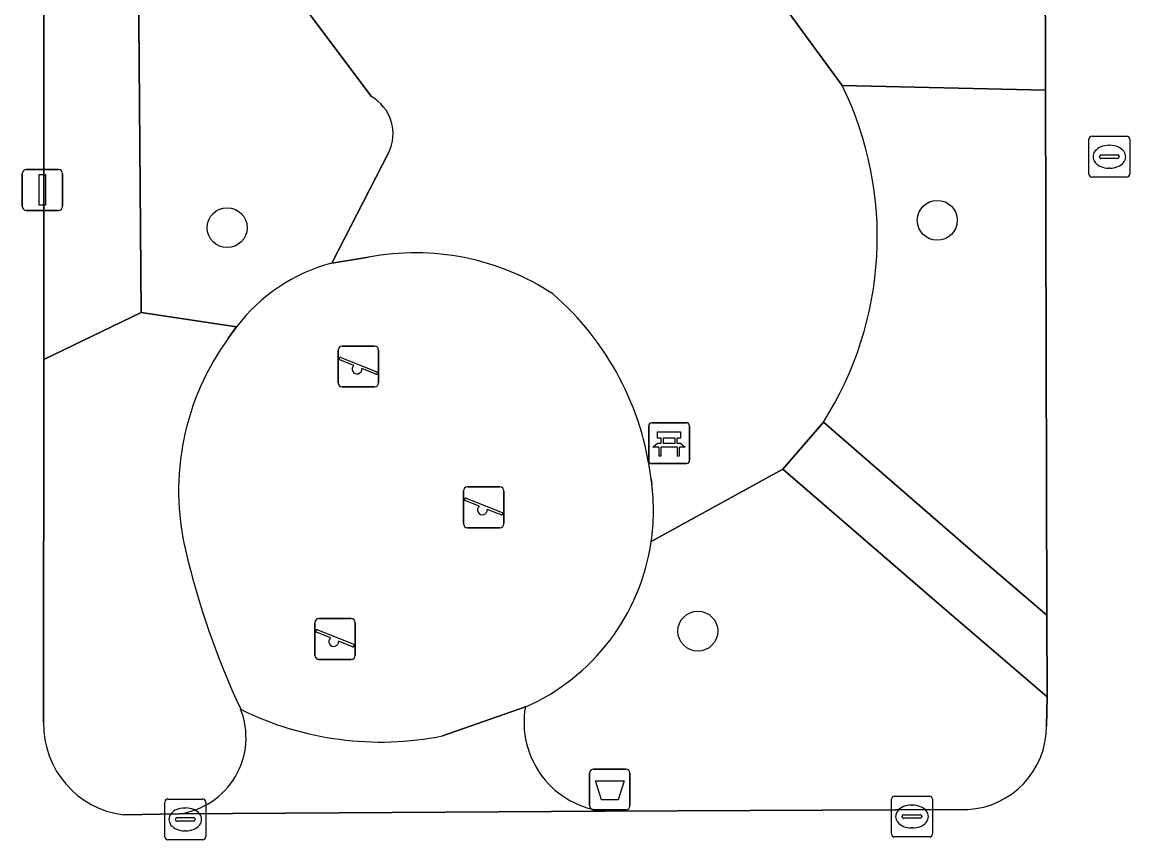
# Model space of a CAD drawing. Extents: x 160732 to 162107, y 387428 to 388479.
# Drawn here: x 161220.25 to 161247.38, y 387869.3 to 387889.33 of the extents above; entities that cross this region are included whole.
import ezdxf

# ---------------------------------------------------------------- set-up
doc = ezdxf.new("R2010")
doc.units = 0
for name, color, linetype in [('IMGEO_Afvalbak', 7, 'Continuous'), ('IMGEO_Bank', 7, 'Continuous'), ('IMGEO_Boom', 7, 'Continuous'), ('IMGEO_Brandkraan', 7, 'Continuous'), ('IMGEO_Groenvoorziening', 7, 'Continuous'), ('IMGEO_Kolk', 7, 'Continuous'), ('IMGEO_Lichtmast', 7, 'Continuous'), ('IMGEO_Speelvoorziening', 7, 'Continuous'), ('IMGEO_Terreindeel_zand', 7, 'Continuous'), ('IMGEO_Voetpad_open', 7, 'Continuous')]:
    doc.layers.add(name, color=color, linetype=linetype)

msp = doc.modelspace()

# ---------------------------------------------------------------- linework, layer by layer
at = {"layer": 'IMGEO_Afvalbak'}
for p, q in [((161234.147, 387870.137), (161234.147, 387870.937)), ((161234.147, 387870.937), (161234.147, 387870.137)), ((161234.247, 387871.037), (161235.037, 387871.037)), ((161235.037, 387871.037), (161234.247, 387871.037)), ((161235.137, 387870.937), (161235.137, 387870.137)), ((161235.137, 387870.137), (161235.137, 387870.937)), ((161235.037, 387870.037), (161234.247, 387870.037)), ((161234.247, 387870.037), (161235.037, 387870.037))]:
    msp.add_line(p, q, dxfattribs=at)
msp.add_lwpolyline([(161234.29, 387870.751), (161234.994, 387870.751), (161234.845, 387870.281), (161234.439, 387870.281), (161234.29, 387870.751)], dxfattribs=at)
for centre, start, end in [((161234.247, 387870.937), 90, 180), ((161234.247, 387870.937), 90, 180), ((161235.037, 387870.937), 0, 90), ((161235.037, 387870.937), 360, 90), ((161234.247, 387870.137), 180, 270), ((161234.247, 387870.137), 180, 270), ((161235.037, 387870.137), 270, 0), ((161235.037, 387870.137), 270, 0)]:
    msp.add_arc(centre, 0.1, start, end, dxfattribs=at)
at = {"layer": 'IMGEO_Bank'}
for p, q in [((161235.595, 387878.595), (161235.595, 387879.436)), ((161235.595, 387879.436), (161235.595, 387878.595)), ((161235.67, 387879.52), (161236.511, 387879.52)), ((161236.511, 387879.52), (161235.67, 387879.52)), ((161236.595, 387879.445), (161236.595, 387878.604)), ((161236.595, 387878.604), (161236.595, 387879.445)), ((161235.904, 387879.026), (161235.904, 387879.132)), ((161235.948, 387879.132), (161235.948, 387879.026)), ((161236.236, 387879.138), (161235.954, 387879.138)), ((161236.242, 387879.026), (161236.242, 387879.132)), ((161236.286, 387879.132), (161236.286, 387879.026)), ((161236.292, 387878.918), (161235.899, 387878.918)), ((161235.954, 387879.02), (161236.236, 387879.02)), ((161236.52, 387878.52), (161235.679, 387878.52)), ((161235.679, 387878.52), (161236.52, 387878.52))]:
    msp.add_line(p, q, dxfattribs=at)
for points in [[(161235.898, 387879.138), (161235.812, 387879.138), (161235.812, 387879.299), (161236.375, 387879.299), (161236.375, 387879.138), (161236.292, 387879.138)], [(161235.842, 387878.918), (161235.7, 387878.918), (161235.812, 387879.02), (161235.898, 387879.02)], [(161235.892, 387878.911), (161235.892, 387878.704), (161235.849, 387878.704), (161235.849, 387878.911)], [(161236.292, 387879.02), (161236.375, 387879.02), (161236.487, 387878.918), (161236.348, 387878.918)], [(161236.342, 387878.911), (161236.342, 387878.704), (161236.298, 387878.704), (161236.298, 387878.911)]]:
    msp.add_lwpolyline(points, dxfattribs=at)
for centre, radius, start, end in [((161235.673, 387879.442), 0.0779, 92.4484, 184.2845), ((161235.673, 387879.442), 0.0779, 92.4484, 184.2845), ((161236.517, 387879.442), 0.0779, 2.4484, 94.2845), ((161236.517, 387879.442), 0.0779, 2.4484, 94.2845), ((161235.897, 387879.131), 0.00671, 2.8957, 87.1043), ((161235.954, 387879.131), 0.00671, 92.8957, 177.1043), ((161236.236, 387879.131), 0.00671, 2.8957, 87.1043), ((161236.293, 387879.131), 0.00671, 92.8957, 177.1043), ((161235.842, 387878.911), 0.00671, 2.8957, 87.1043), ((161235.899, 387878.911), 0.00671, 92.8957, 177.1043), ((161235.897, 387879.027), 0.00671, 272.8957, 357.1043), ((161235.954, 387879.027), 0.00671, 182.8957, 267.1043), ((161236.236, 387879.027), 0.00671, 272.8957, 357.1043), ((161236.293, 387879.027), 0.00671, 182.8957, 267.1043), ((161236.291, 387878.911), 0.00671, 2.8957, 87.1043), ((161236.348, 387878.911), 0.00671, 92.8957, 177.1043), ((161235.673, 387878.598), 0.0779, 182.4484, 274.2845), ((161235.673, 387878.598), 0.0779, 182.4484, 274.2845), ((161236.517, 387878.598), 0.0779, 272.4484, 4.2845), ((161236.517, 387878.598), 0.0779, 272.4484, 4.2845)]:
    msp.add_arc(centre, radius, start, end, dxfattribs=at)
at = {"layer": 'IMGEO_Boom'}
for centre in [(161225.272, 387884.297), (161242.663, 387884.477), (161236.799, 387874.415)]:
    msp.add_circle(centre, 0.489, dxfattribs=at)
at = {"layer": 'IMGEO_Brandkraan'}
for p, q in [((161246.377, 387885.609), (161246.377, 387886.461)), ((161246.452, 387886.535), (161247.304, 387886.535)), ((161247.378, 387886.461), (161247.378, 387885.609)), ((161246.865, 387886.315), (161246.89, 387886.315)), ((161246.636, 387886.029), (161246.636, 387886.041)), ((161247.074, 387885.992), (161246.676, 387885.992)), ((161246.679, 387886.078), (161247.077, 387886.078)), ((161247.12, 387886.041), (161247.12, 387886.029)), ((161246.888, 387885.755), (161246.863, 387885.755)), ((161247.304, 387885.535), (161246.452, 387885.535))]:
    msp.add_line(p, q, dxfattribs=at)
for points in [[(161246.377, 387885.609), (161246.377, 387886.461)], [(161246.452, 387886.535), (161247.304, 387886.535)], [(161247.378, 387886.461), (161247.378, 387885.609)], [(161247.304, 387885.535), (161246.452, 387885.535)]]:
    msp.add_lwpolyline(points, dxfattribs=at)
for centre, radius, start, end in [((161246.454, 387886.459), 0.0765, 91.552, 178.448), ((161246.454, 387886.459), 0.0765, 91.552, 178.448), ((161247.302, 387886.459), 0.0765, 1.552, 88.448), ((161247.302, 387886.459), 0.0765, 1.552, 88.448), ((161246.676, 387886.038), 0.0403, 85.8775, 175.7526), ((161246.673, 387886.028), 0.0366, 178.938, 274.7102), ((161247.077, 387886.035), 0.043, 264.8664, 352.4533), ((161247.081, 387886.04), 0.0386, 1.7309, 96.639), ((161246.454, 387885.611), 0.0765, 181.552, 268.448), ((161246.454, 387885.611), 0.0765, 181.552, 268.448), ((161247.302, 387885.611), 0.0765, 271.552, 358.448), ((161247.302, 387885.611), 0.0765, 271.552, 358.448)]:
    msp.add_arc(centre, radius, start, end, dxfattribs=at)
for centre, major_axis, ratio, start_param, end_param in [((161246.864, 387886.035), (-0.387, 0.002), 0.722429, 4.712389, 7.853982), ((161246.889, 387886.035), (-0.39, 0.002), 0.717154, 1.570796, 4.712389)]:
    msp.add_ellipse(centre, major_axis=major_axis, ratio=ratio, start_param=start_param, end_param=end_param, dxfattribs=at)
at = {"layer": 'IMGEO_Groenvoorziening'}
for points in [[(161240.682, 387896.933), (161240.986, 387899.757), (161241.077, 387901.956), (161240.127, 387904.265), (161239.44, 387903.603), (161238.663, 387902.236), (161236.891, 387904.22), (161232.907, 387904.48), (161225.505, 387904.108), (161224.635, 387903.147), (161224.131, 387897.055), (161225.127, 387894.338), (161225.468, 387892.689), (161225.675, 387891.688), (161228.797, 387887.514)], [(161238.111, 387890.815), (161240.334, 387887.782), (161245.315, 387887.664), (161245.278, 387902.143)], [(161228.797, 387887.514), (161225.675, 387891.688), (161225.468, 387892.689), (161223.077, 387893.453), (161223.169, 387882.216), (161225.501, 387881.868)], [(161240.334, 387887.782), (161238.111, 387890.815)], [(161245.315, 387887.664), (161240.334, 387887.782)], [(161239.873, 387879.532), (161243.598, 387876.301), (161245.348, 387874.802), (161245.315, 387887.664)], [(161229.225, 387886.127), (161227.832, 387883.43), (161228.736, 387883.572)], [(161227.832, 387883.43), (161229.225, 387886.127)], [(161225.309, 387881.595), (161225.501, 387881.868), (161223.169, 387882.216), (161220.78, 387881.071), (161220.778, 387872.175)], [(161235.657, 387876.608), (161238.878, 387878.384), (161239.873, 387879.532)], [(161245.338, 387872.09), (161245.356, 387872.804), (161242.897, 387874.915), (161238.878, 387878.384), (161235.657, 387876.608)], [(161235.653, 387878.141), (161235.669, 387878.028)], [(161222.73, 387869.918), (161224.101, 387869.942)], [(161234.524, 387870.002), (161243.407, 387870.046)]]:
    msp.add_lwpolyline(points, dxfattribs=at)
msp.add_lwpolyline([(161223.077, 387893.453), (161222.731, 387893.564), (161220.784, 387894.177), (161220.78, 387881.071), (161223.169, 387882.216)], close=True, dxfattribs=at)
for centre, radius, start, end in [((161232.731, 387884.069), 8.462, 327.5754, 26.028), ((161232.731, 387884.069), 8.462, 327.5754, 26.028), ((161228.281, 387886.595), 1.053, 333.6024, 60.6959), ((161228.281, 387886.595), 1.053, 333.6024, 60.6959), ((161229.885, 387877.558), 6.123, 56.6584, 100.8194), ((161228.953, 387879.236), 4.341, 104.9695, 142.6825), ((161228.581, 387877.295), 7.122, 6.8184, 49.0296), ((161230.403, 387877.855), 6.32, 143.7193, 193.2491), ((161230.436, 387877.362), 5.276, 351.7811, 7.2505), ((161230.463, 387877.362), 5.249, 293.7312, 351.7411), ((161243.49, 387880.879), 19.75, 193.0853, 205.0916), ((161234.729, 387872.179), 2.187, 170.0444, 264.6297), ((161223.851, 387871.81), 1.884, 277.6312, 21.5864), ((161223.004, 387872.127), 2.226, 178.7773, 262.9335), ((161243.295, 387872.086), 2.043, 273.1499, 0.1068)]:
    msp.add_arc(centre, radius, start, end, dxfattribs=at)
at = {"layer": 'IMGEO_Kolk'}
for p, q in [((161241.617, 387870.373), (161242.469, 387870.373)), ((161223.746, 387869.377), (161223.746, 387870.229)), ((161223.821, 387870.303), (161224.673, 387870.303)), ((161224.747, 387870.229), (161224.747, 387869.377)), ((161241.542, 387869.447), (161241.542, 387870.299)), ((161242.03, 387870.153), (161242.055, 387870.153)), ((161242.543, 387870.299), (161242.543, 387869.447)), ((161224.048, 387869.846), (161224.446, 387869.846)), ((161224.234, 387870.083), (161224.259, 387870.083)), ((161241.801, 387869.867), (161241.801, 387869.879)), ((161242.239, 387869.83), (161241.841, 387869.83)), ((161241.844, 387869.916), (161242.242, 387869.916)), ((161242.285, 387869.879), (161242.285, 387869.867)), ((161224.005, 387869.797), (161224.005, 387869.809)), ((161224.443, 387869.76), (161224.045, 387869.76)), ((161224.489, 387869.809), (161224.489, 387869.797)), ((161242.053, 387869.593), (161242.028, 387869.593)), ((161224.673, 387869.303), (161223.821, 387869.303)), ((161224.257, 387869.523), (161224.232, 387869.523)), ((161242.469, 387869.373), (161241.617, 387869.373))]:
    msp.add_line(p, q, dxfattribs=at)
for points in [[(161241.617, 387870.373), (161242.469, 387870.373)], [(161223.746, 387869.377), (161223.746, 387870.229)], [(161223.821, 387870.303), (161224.673, 387870.303)], [(161224.747, 387870.229), (161224.747, 387869.377)], [(161241.542, 387869.447), (161241.542, 387870.299)], [(161242.543, 387870.299), (161242.543, 387869.447)], [(161224.673, 387869.303), (161223.821, 387869.303)], [(161242.469, 387869.373), (161241.617, 387869.373)]]:
    msp.add_lwpolyline(points, dxfattribs=at)
for centre, radius, start, end in [((161241.619, 387870.297), 0.0765, 91.552, 178.448), ((161241.619, 387870.297), 0.0765, 91.552, 178.448), ((161242.467, 387870.297), 0.0765, 1.552, 88.448), ((161242.467, 387870.297), 0.0765, 1.552, 88.448), ((161223.823, 387870.227), 0.0765, 91.552, 178.448), ((161223.823, 387870.227), 0.0765, 91.552, 178.448), ((161224.671, 387870.227), 0.0765, 1.552, 88.448), ((161224.671, 387870.227), 0.0765, 1.552, 88.448), ((161224.045, 387869.806), 0.0403, 85.8775, 175.7526), ((161224.45, 387869.808), 0.0386, 1.7309, 96.639), ((161241.841, 387869.876), 0.0403, 85.8775, 175.7526), ((161241.838, 387869.866), 0.0366, 178.938, 274.7102), ((161242.242, 387869.873), 0.043, 264.8664, 352.4533), ((161242.246, 387869.878), 0.0386, 1.7309, 96.639), ((161224.042, 387869.796), 0.0366, 178.938, 274.7102), ((161224.446, 387869.803), 0.043, 264.8664, 352.4533), ((161223.823, 387869.379), 0.0765, 181.552, 268.448), ((161223.823, 387869.379), 0.0765, 181.552, 268.448), ((161224.671, 387869.379), 0.0765, 271.552, 358.448), ((161224.671, 387869.379), 0.0765, 271.552, 358.448), ((161241.619, 387869.449), 0.0765, 181.552, 268.448), ((161241.619, 387869.449), 0.0765, 181.552, 268.448), ((161242.467, 387869.449), 0.0765, 271.552, 358.448), ((161242.467, 387869.449), 0.0765, 271.552, 358.448)]:
    msp.add_arc(centre, radius, start, end, dxfattribs=at)
for centre, major_axis, ratio, start_param, end_param in [((161242.029, 387869.873), (-0.387, 0.002), 0.722429, 4.712389, 7.853982), ((161242.054, 387869.873), (-0.39, 0.002), 0.717154, 1.570796, 4.712389), ((161224.233, 387869.803), (-0.387, 0.002), 0.722429, 4.712389, 7.853982), ((161224.258, 387869.803), (-0.39, 0.002), 0.717154, 1.570796, 4.712389)]:
    msp.add_ellipse(centre, major_axis=major_axis, ratio=ratio, start_param=start_param, end_param=end_param, dxfattribs=at)
at = {"layer": 'IMGEO_Lichtmast'}
for p, q in [((161220.252, 387884.821), (161220.252, 387885.621)), ((161220.252, 387885.621), (161220.252, 387884.821)), ((161220.352, 387885.721), (161221.142, 387885.721)), ((161221.142, 387885.721), (161220.352, 387885.721)), ((161221.242, 387885.621), (161221.242, 387884.821)), ((161221.242, 387884.821), (161221.242, 387885.621)), ((161221.142, 387884.721), (161220.352, 387884.721)), ((161220.352, 387884.721), (161221.142, 387884.721))]:
    msp.add_line(p, q, dxfattribs=at)
msp.add_lwpolyline([(161220.672, 387885.596), (161220.822, 387885.596), (161220.822, 387884.846), (161220.672, 387884.846), (161220.672, 387885.596)], dxfattribs=at)
for centre, start, end in [((161220.352, 387885.621), 90, 180), ((161220.352, 387885.621), 90, 180), ((161221.142, 387885.621), 0, 90), ((161221.142, 387885.621), 360, 90), ((161220.352, 387884.821), 180, 270), ((161220.352, 387884.821), 180, 270), ((161221.142, 387884.821), 270, 0), ((161221.142, 387884.821), 270, 0)]:
    msp.add_arc(centre, 0.1, start, end, dxfattribs=at)
at = {"layer": 'IMGEO_Speelvoorziening'}
for p, q in [((161227.991, 387880.496), (161227.991, 387881.296)), ((161227.991, 387881.296), (161227.991, 387880.496)), ((161228.091, 387881.396), (161228.881, 387881.396)), ((161228.881, 387881.396), (161228.091, 387881.396)), ((161228.981, 387881.296), (161228.981, 387880.496)), ((161228.981, 387880.496), (161228.981, 387881.296)), ((161228.374, 387880.924), (161228.035, 387881.061)), ((161228.06, 387881.121), (161228.936, 387880.768)), ((161228.912, 387880.708), (161228.572, 387880.845)), ((161228.881, 387880.396), (161228.091, 387880.396)), ((161228.091, 387880.396), (161228.881, 387880.396)), ((161231.059, 387877.048), (161231.059, 387877.848)), ((161231.059, 387877.848), (161231.059, 387877.048)), ((161231.159, 387877.948), (161231.949, 387877.948)), ((161231.949, 387877.948), (161231.159, 387877.948)), ((161232.049, 387877.848), (161232.049, 387877.048)), ((161232.049, 387877.048), (161232.049, 387877.848)), ((161231.442, 387877.476), (161231.103, 387877.613)), ((161231.128, 387877.673), (161232.004, 387877.32)), ((161231.98, 387877.26), (161231.64, 387877.397)), ((161231.949, 387876.948), (161231.159, 387876.948)), ((161231.159, 387876.948), (161231.949, 387876.948)), ((161227.52, 387874.721), (161228.31, 387874.721)), ((161228.31, 387874.721), (161227.52, 387874.721)), ((161227.42, 387873.821), (161227.42, 387874.621)), ((161227.42, 387874.621), (161227.42, 387873.821)), ((161227.489, 387874.446), (161228.365, 387874.093)), ((161228.41, 387874.621), (161228.41, 387873.821)), ((161228.41, 387873.821), (161228.41, 387874.621)), ((161227.803, 387874.249), (161227.464, 387874.386)), ((161228.341, 387874.033), (161228.001, 387874.17)), ((161228.31, 387873.721), (161227.52, 387873.721)), ((161227.52, 387873.721), (161228.31, 387873.721))]:
    msp.add_line(p, q, dxfattribs=at)
for centre, radius, start, end in [((161228.091, 387881.296), 0.1, 90, 180), ((161228.091, 387881.296), 0.1, 90, 180), ((161228.881, 387881.296), 0.1, 0, 90), ((161228.881, 387881.296), 0.1, 360, 90), ((161228.048, 387881.091), 0.0327, 68.078, 248.078), ((161228.453, 387880.834), 0.12, 130.9928, 5.1632), ((161228.924, 387880.738), 0.0327, 248.078, 68.078), ((161228.091, 387880.496), 0.1, 180, 270), ((161228.091, 387880.496), 0.1, 180, 270), ((161228.881, 387880.496), 0.1, 270, 0), ((161228.881, 387880.496), 0.1, 270, 0), ((161231.159, 387877.848), 0.1, 90, 180), ((161231.159, 387877.848), 0.1, 90, 180), ((161231.949, 387877.848), 0.1, 0, 90), ((161231.949, 387877.848), 0.1, 360, 90), ((161231.116, 387877.643), 0.0327, 68.078, 248.078), ((161231.521, 387877.386), 0.12, 130.9928, 5.1632), ((161231.992, 387877.29), 0.0327, 248.078, 68.078), ((161231.159, 387877.048), 0.1, 180, 270), ((161231.159, 387877.048), 0.1, 180, 270), ((161231.949, 387877.048), 0.1, 270, 0), ((161231.949, 387877.048), 0.1, 270, 0), ((161227.52, 387874.621), 0.1, 90, 180), ((161227.52, 387874.621), 0.1, 90, 180), ((161228.31, 387874.621), 0.1, 0, 90), ((161228.31, 387874.621), 0.1, 360, 90), ((161227.477, 387874.416), 0.0327, 68.078, 248.078), ((161227.882, 387874.159), 0.12, 130.9928, 5.1632), ((161228.353, 387874.063), 0.0327, 248.078, 68.078), ((161227.52, 387873.821), 0.1, 180, 270), ((161227.52, 387873.821), 0.1, 180, 270), ((161228.31, 387873.821), 0.1, 270, 0), ((161228.31, 387873.821), 0.1, 270, 0)]:
    msp.add_arc(centre, radius, start, end, dxfattribs=at)
at = {"layer": 'IMGEO_Terreindeel_zand'}
for points in [[(161228.736, 387883.572), (161227.832, 387883.43)], [(161225.501, 387881.868), (161225.309, 387881.595)], [(161235.669, 387878.028), (161235.653, 387878.141)], [(161230.549, 387871.848), (161232.575, 387872.557)]]:
    msp.add_lwpolyline(points, dxfattribs=at)
for centre, radius, start, end in [((161229.885, 387877.558), 6.123, 56.6584, 100.8194), ((161228.953, 387879.236), 4.341, 104.9695, 142.6825), ((161228.581, 387877.295), 7.122, 6.8184, 49.0296), ((161230.403, 387877.855), 6.32, 143.7193, 193.2491), ((161230.436, 387877.362), 5.276, 351.7811, 7.2505), ((161230.463, 387877.362), 5.249, 293.7312, 351.7411), ((161243.49, 387880.879), 19.75, 193.0853, 205.0916), ((161229.035, 387879.42), 7.722, 243.6088, 281.3036)]:
    msp.add_arc(centre, radius, start, end, dxfattribs=at)
at = {"layer": 'IMGEO_Voetpad_open'}
for points in [[(161220.778, 387872.175), (161220.78, 387881.071), (161220.784, 387894.177), (161220.783, 387895.817), (161220.797, 387906.553)], [(161245.267, 387906.521), (161245.278, 387902.143), (161245.315, 387887.664), (161245.348, 387874.802), (161245.356, 387872.804), (161245.338, 387872.09)], [(161232.575, 387872.557), (161230.549, 387871.848)], [(161243.407, 387870.046), (161234.524, 387870.002), (161224.101, 387869.942), (161222.73, 387869.918)], [(161224.101, 387869.942), (161234.524, 387870.002)]]:
    msp.add_lwpolyline(points, dxfattribs=at)
msp.add_lwpolyline([(161242.897, 387874.915), (161245.356, 387872.804), (161245.348, 387874.802), (161243.598, 387876.301), (161239.873, 387879.532), (161238.878, 387878.384)], close=True, dxfattribs=at)
for centre, radius, start, end in [((161234.729, 387872.179), 2.187, 170.0444, 264.6297), ((161223.851, 387871.81), 1.884, 277.6312, 21.5864), ((161229.035, 387879.42), 7.722, 243.6088, 281.3036), ((161223.004, 387872.127), 2.226, 178.7773, 262.9335), ((161243.295, 387872.086), 2.043, 273.1499, 0.1068)]:
    msp.add_arc(centre, radius, start, end, dxfattribs=at)

doc.saveas('drawing.dxf')
